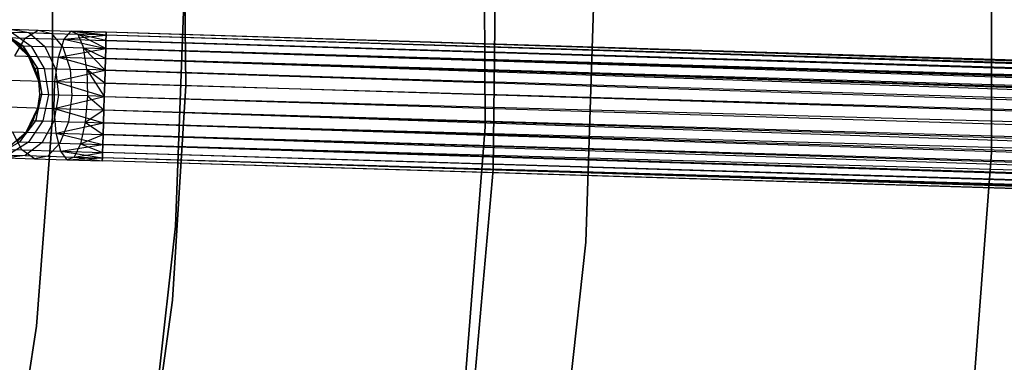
# Model space of a CAD drawing. Extents: x -189 to 189, y -189 to 189.
# Tile 424 of 591: x 41.93 to 57.17, y -5.43 to -0.13. Entities that reach past the tile are written whole.
import ezdxf

# ---------------------------------------------------------------- set-up
doc = ezdxf.new("R2010")
doc.units = 0
doc.header["$LTSCALE"] = 25.4
doc.layers.get('0').update_dxf_attribs({"linetype": 'CONTINUOUS'})

# ---------------------------------------------------------------- blocks, each defined once
blk = doc.blocks.new('CAMELEON-KENAI-C-12244_STL')
at = {"color": 0}
for p, q in [((49.11, 2.325, -167), (49.133, -1.791, -167)), ((49.133, -1.791, -168), (49.11, 2.325, -168)), ((49.133, -1.791, -168), (49.11, 2.325, -168)), ((49.11, 2.325, -167), (49.133, -1.791, -167)), ((44.501, -1.151, -1), (44.462, 2.176, -1)), ((44.462, 2.176), (44.501, -1.151)), ((44.501, -1.151, -1), (44.462, 2.176, -1)), ((44.462, 2.176), (44.501, -1.151)), ((56.974, -2.189, -167), (56.974, 2.177, -167)), ((56.974, 2.177, -165), (56.974, -2.189, -165)), ((56.974, 2.177, -165), (56.974, -2.189, -165)), ((56.974, -2.189, -167), (56.974, 2.177, -167)), ((42.434, 1.62, -1), (42.434, -1.632, -1)), ((42.434, -1.632, -8.5), (42.434, 1.62, -8.5)), ((42.434, -1.632, -8.5), (42.434, 1.62, -8.5)), ((42.434, 1.62, -1), (42.434, -1.632, -1)), ((49.255, -2.452, -167), (49.299, 1.279, -167)), ((49.299, 1.279, -160.5), (49.255, -2.452, -160.5)), ((49.299, 1.279, -160.5), (49.255, -2.452, -160.5)), ((49.255, -2.452, -167), (49.299, 1.279, -167)), ((50.815, 0.22, -167), (50.69, -3.577, -167)), ((50.69, -3.577, -160.5), (50.815, 0.22, -160.5)), ((50.815, 0.22, -167), (50.69, -3.577, -167)), ((50.69, -3.577, -160.5), (50.815, 0.22, -160.5)), ((44.341, -3.328, -1), (44.465, -0.006, -1)), ((44.465, -0.006, -8.5), (44.341, -3.328, -8.5)), ((44.341, -3.328, -1), (44.465, -0.006, -1)), ((44.465, -0.006, -8.5), (44.341, -3.328, -8.5)), ((41.779, -0.282, -8.988), (42.215, -0.296, -9.323)), ((41.779, -0.282, -8.988), (42.215, -0.296, -9.323)), ((41.779, -0.282, -8.988), (42.07, -0.335, -8.696)), ((41.779, -0.282, -8.988), (42.07, -0.335, -8.696)), ((42.013, -0.418, -9.665), (42.215, -0.296, -9.323)), ((42.013, -0.418, -9.665), (42.215, -0.296, -9.323)), ((42.215, -0.296, -9.323), (42.722, -0.311, -9.533)), ((42.215, -0.296, -9.323), (42.722, -0.311, -9.533)), ((42.215, -0.296, -9.323), (42.42, -0.346, -8.964)), ((42.215, -0.296, -9.323), (42.42, -0.346, -8.964)), ((41.496, -0.402, -9.268), (42.013, -0.418, -9.665)), ((41.496, -0.402, -9.268), (42.013, -0.418, -9.665)), ((41.974, -0.54, -7.844), (41.633, -0.321, -7.938)), ((41.974, -0.54, -7.844), (41.633, -0.321, -7.938)), ((42.064, -0.698, -2), (41.764, -0.41, -2)), ((41.929, -0.539, -7.5), (41.764, -0.41, -2)), ((42.064, -0.698, -2), (41.764, -0.41, -2)), ((41.929, -0.539, -7.5), (41.764, -0.41, -7.5)), ((41.929, -0.539, -7.5), (41.764, -0.41, -2)), ((41.764, -0.41, -7.5), (41.974, -0.54, -7.844)), ((41.929, -0.539, -7.5), (41.764, -0.41, -7.5)), ((41.764, -0.41, -7.5), (41.974, -0.54, -7.844)), ((41.802, -0.327, -8.345), (42.07, -0.335, -8.696)), ((41.802, -0.327, -8.345), (42.07, -0.335, -8.696)), ((41.802, -0.327, -8.345), (42.107, -0.544, -8.165)), ((41.802, -0.327, -8.345), (42.107, -0.544, -8.165)), ((41.85, -0.692, -9.933), (42.013, -0.418, -9.665)), ((41.85, -0.692, -9.933), (42.013, -0.418, -9.665)), ((42.013, -0.418, -9.665), (42.616, -0.437, -9.915)), ((42.013, -0.418, -9.665), (42.616, -0.437, -9.915)), ((42.07, -0.335, -8.696), (42.42, -0.346, -8.964)), ((42.07, -0.335, -8.696), (42.42, -0.346, -8.964)), ((42.07, -0.335, -8.696), (42.318, -0.551, -8.441)), ((42.07, -0.335, -8.696), (42.318, -0.551, -8.441)), ((42.42, -0.346, -8.964), (42.828, -0.358, -9.133)), ((42.42, -0.346, -8.964), (42.828, -0.358, -9.133)), ((42.42, -0.346, -8.964), (42.594, -0.559, -8.653)), ((42.42, -0.346, -8.964), (42.594, -0.559, -8.653)), ((42.528, -0.712, -10.213), (42.616, -0.437, -9.915)), ((42.528, -0.712, -10.213), (42.616, -0.437, -9.915)), ((42.616, -0.437, -9.915), (42.722, -0.311, -9.533)), ((42.616, -0.437, -9.915), (42.722, -0.311, -9.533)), ((42.616, -0.437, -9.915), (43.265, -0.372, -9.809)), ((42.616, -0.437, -9.915), (43.265, -0.372, -9.809)), ((42.616, -0.437, -9.915), (43.259, -0.579, -10.169)), ((42.616, -0.437, -9.915), (43.259, -0.579, -10.169)), ((42.616, -0.437, -9.915), (43.263, -0.457, -10)), ((42.616, -0.437, -9.915), (43.263, -0.457, -10)), ((42.722, -0.311, -9.533), (43.265, -0.372, -9.809)), ((42.722, -0.311, -9.533), (43.265, -0.372, -9.809)), ((42.722, -0.311, -9.533), (43.267, -0.328, -9.605)), ((43.265, -0.372, -9.191), (42.722, -0.311, -9.533)), ((42.722, -0.311, -9.533), (42.828, -0.358, -9.133)), ((43.265, -0.372, -9.191), (42.722, -0.311, -9.533)), ((43.267, -0.328, -9.395), (42.722, -0.311, -9.533)), ((43.267, -0.328, -9.395), (42.722, -0.311, -9.533)), ((42.722, -0.311, -9.533), (43.267, -0.328, -9.605)), ((42.722, -0.311, -9.533), (42.828, -0.358, -9.133)), ((42.828, -0.358, -9.133), (42.915, -0.569, -8.786)), ((43.259, -0.579, -8.831), (42.828, -0.358, -9.133)), ((43.263, -0.457, -9), (42.828, -0.358, -9.133)), ((43.259, -0.579, -8.831), (42.828, -0.358, -9.133)), ((43.263, -0.457, -9), (42.828, -0.358, -9.133)), ((43.265, -0.372, -9.191), (42.828, -0.358, -9.133)), ((43.265, -0.372, -9.191), (42.828, -0.358, -9.133)), ((42.828, -0.358, -9.133), (42.915, -0.569, -8.786)), ((43.263, -0.457, -10), (43.259, -0.579, -10.169)), ((43.259, -0.579, -8.831), (43.263, -0.457, -9)), ((43.259, -0.579, -8.831), (43.263, -0.457, -9)), ((43.263, -0.457, -10), (43.259, -0.579, -10.169)), ((43.265, -0.372, -9.809), (43.263, -0.457, -10)), ((43.263, -0.457, -9), (43.265, -0.372, -9.191)), ((43.263, -0.457, -9), (43.265, -0.372, -9.191)), ((43.265, -0.372, -9.809), (43.263, -0.457, -10)), ((43.263, -0.457, -9), (168.445, -4.313, -9)), ((43.263, -0.457, -9), (168.445, -4.313, -9)), ((168.448, -4.229, -9.809), (43.263, -0.457, -10)), ((168.448, -4.229, -9.809), (43.263, -0.457, -10)), ((43.267, -0.328, -9.605), (43.265, -0.372, -9.809)), ((43.265, -0.372, -9.191), (43.267, -0.328, -9.395)), ((43.265, -0.372, -9.191), (43.267, -0.328, -9.395)), ((43.267, -0.328, -9.605), (43.265, -0.372, -9.809)), ((168.445, -4.313, -9), (43.265, -0.372, -9.191)), ((168.445, -4.313, -9), (43.265, -0.372, -9.191)), ((168.449, -4.185, -9.395), (43.265, -0.372, -9.809)), ((168.449, -4.185, -9.395), (43.265, -0.372, -9.809)), ((168.448, -4.229, -9.809), (43.265, -0.372, -9.809)), ((168.448, -4.229, -9.809), (43.265, -0.372, -9.809)), ((168.449, -4.185, -9.395), (43.267, -0.328, -9.395)), ((168.449, -4.185, -9.395), (43.267, -0.328, -9.605)), ((168.445, -4.313, -9), (43.267, -0.328, -9.395)), ((168.445, -4.313, -9), (43.267, -0.328, -9.395)), ((168.449, -4.185, -9.395), (43.267, -0.328, -9.395)), ((168.449, -4.185, -9.395), (43.267, -0.328, -9.605)), ((42.064, -0.698, -7.5), (41.929, -0.539, -7.5)), ((41.929, -0.539, -7.5), (42.064, -0.698, -2)), ((41.929, -0.539, -7.5), (42.064, -0.698, -2)), ((41.929, -0.539, -7.5), (41.974, -0.54, -7.844)), ((41.929, -0.539, -7.5), (41.974, -0.54, -7.844)), ((42.064, -0.698, -7.5), (41.929, -0.539, -7.5)), ((41.974, -0.54, -7.844), (42.107, -0.544, -8.165)), ((41.974, -0.54, -7.844), (42.107, -0.544, -8.165)), ((41.974, -0.54, -7.844), (42.2, -0.883, -7.781)), ((42.064, -0.698, -7.5), (41.974, -0.54, -7.844)), ((42.064, -0.698, -7.5), (41.974, -0.54, -7.844)), ((41.974, -0.54, -7.844), (42.2, -0.883, -7.781)), ((42.107, -0.544, -8.165), (42.318, -0.551, -8.441)), ((42.107, -0.544, -8.165), (42.318, -0.551, -8.441)), ((42.107, -0.544, -8.165), (42.308, -0.887, -8.043)), ((42.107, -0.544, -8.165), (42.308, -0.887, -8.043)), ((42.318, -0.551, -8.441), (42.594, -0.559, -8.653)), ((42.318, -0.551, -8.441), (42.594, -0.559, -8.653)), ((42.318, -0.551, -8.441), (42.481, -0.892, -8.268)), ((42.318, -0.551, -8.441), (42.481, -0.892, -8.268)), ((42.528, -0.712, -10.213), (43.259, -0.579, -10.169)), ((42.528, -0.712, -10.213), (43.259, -0.579, -10.169)), ((42.594, -0.559, -8.653), (42.915, -0.569, -8.786)), ((42.594, -0.559, -8.653), (42.915, -0.569, -8.786)), ((42.594, -0.559, -8.653), (42.706, -0.899, -8.441)), ((42.594, -0.559, -8.653), (42.706, -0.899, -8.441)), ((42.915, -0.569, -8.786), (43.259, -0.579, -8.831)), ((42.968, -0.907, -8.549), (42.915, -0.569, -8.786)), ((43.249, -0.916, -8.586), (42.915, -0.569, -8.786)), ((42.968, -0.907, -8.549), (42.915, -0.569, -8.786)), ((43.249, -0.916, -8.586), (42.915, -0.569, -8.786)), ((43.254, -0.735, -8.691), (42.915, -0.569, -8.786)), ((43.254, -0.735, -8.691), (42.915, -0.569, -8.786)), ((42.915, -0.569, -8.786), (43.259, -0.579, -8.831)), ((43.259, -0.579, -10.169), (43.254, -0.735, -10.309)), ((43.254, -0.735, -8.691), (43.259, -0.579, -8.831)), ((43.254, -0.735, -8.691), (43.259, -0.579, -8.831)), ((43.259, -0.579, -10.169), (43.254, -0.735, -10.309)), ((43.259, -0.579, -8.831), (168.445, -4.313, -9)), ((43.259, -0.579, -8.831), (168.445, -4.313, -9)), ((43.259, -0.579, -8.831), (168.437, -4.592, -8.691)), ((43.259, -0.579, -8.831), (168.437, -4.592, -8.691)), ((168.448, -4.229, -9.809), (43.259, -0.579, -10.169)), ((168.448, -4.229, -9.809), (43.259, -0.579, -10.169)), ((168.441, -4.436, -10.169), (43.259, -0.579, -10.169)), ((168.441, -4.436, -10.169), (43.259, -0.579, -10.169)), ((41.85, -0.692, -9.933), (42.528, -0.712, -10.213)), ((41.85, -0.692, -9.933), (42.528, -0.712, -10.213)), ((42.221, -1.083, -2), (42.064, -0.698, -2)), ((42.163, -0.882, -7.5), (42.064, -0.698, -2)), ((42.221, -1.083, -2), (42.064, -0.698, -2)), ((42.163, -0.882, -7.5), (42.064, -0.698, -7.5)), ((42.064, -0.698, -7.5), (42.064, -0.698, -2)), ((42.163, -0.882, -7.5), (42.064, -0.698, -2)), ((42.064, -0.698, -7.5), (42.064, -0.698, -2)), ((42.064, -0.698, -7.5), (42.2, -0.883, -7.781)), ((42.064, -0.698, -7.5), (42.2, -0.883, -7.781)), ((42.163, -0.882, -7.5), (42.064, -0.698, -7.5)), ((42.472, -1.091, -10.377), (42.528, -0.712, -10.213)), ((42.472, -1.091, -10.377), (42.528, -0.712, -10.213)), ((42.528, -0.712, -10.213), (43.249, -0.916, -10.414)), ((42.528, -0.712, -10.213), (43.249, -0.916, -10.414)), ((42.528, -0.712, -10.213), (43.254, -0.735, -10.309)), ((42.528, -0.712, -10.213), (43.254, -0.735, -10.309)), ((43.254, -0.735, -10.309), (43.249, -0.916, -10.414)), ((43.249, -0.916, -8.586), (43.254, -0.735, -8.691)), ((43.249, -0.916, -8.586), (43.254, -0.735, -8.691)), ((43.254, -0.735, -10.309), (43.249, -0.916, -10.414)), ((43.254, -0.735, -8.691), (168.437, -4.592, -8.691)), ((43.254, -0.735, -8.691), (168.437, -4.592, -8.691)), ((43.254, -0.735, -8.691), (168.425, -4.971, -8.522)), ((43.254, -0.735, -8.691), (168.425, -4.971, -8.522)), ((168.441, -4.436, -10.169), (43.254, -0.735, -10.309)), ((168.441, -4.436, -10.169), (43.254, -0.735, -10.309)), ((168.431, -4.773, -10.414), (43.254, -0.735, -10.309)), ((168.431, -4.773, -10.414), (43.254, -0.735, -10.309)), ((42.221, -1.083, -7.5), (42.163, -0.882, -7.5)), ((42.163, -0.882, -7.5), (42.221, -1.083, -2)), ((42.163, -0.882, -7.5), (42.221, -1.083, -2)), ((42.163, -0.882, -7.5), (42.2, -0.883, -7.781)), ((42.163, -0.882, -7.5), (42.2, -0.883, -7.781)), ((42.221, -1.083, -7.5), (42.163, -0.882, -7.5)), ((42.2, -0.883, -7.781), (42.308, -0.887, -8.043)), ((42.221, -1.083, -7.5), (42.2, -0.883, -7.781)), ((42.2, -0.883, -7.781), (42.308, -0.887, -8.043)), ((42.2, -0.883, -7.781), (42.271, -1.293, -7.759)), ((42.2, -0.883, -7.781), (42.271, -1.293, -7.759)), ((42.221, -1.083, -7.5), (42.2, -0.883, -7.781)), ((42.308, -0.887, -8.043), (42.481, -0.892, -8.268)), ((42.308, -0.887, -8.043), (42.481, -0.892, -8.268)), ((42.308, -0.887, -8.043), (42.371, -1.296, -8)), ((42.308, -0.887, -8.043), (42.371, -1.296, -8)), ((42.481, -0.892, -8.268), (42.706, -0.899, -8.441)), ((42.481, -0.892, -8.268), (42.706, -0.899, -8.441)), ((42.481, -0.892, -8.268), (42.529, -1.301, -8.207)), ((42.481, -0.892, -8.268), (42.529, -1.301, -8.207)), ((42.706, -0.899, -8.441), (42.968, -0.907, -8.549)), ((42.706, -0.899, -8.441), (42.968, -0.907, -8.549)), ((42.706, -0.899, -8.441), (42.736, -1.307, -8.366)), ((42.706, -0.899, -8.441), (42.736, -1.307, -8.366)), ((43.243, -1.114, -8.522), (42.968, -0.907, -8.549)), ((42.968, -0.907, -8.549), (43.236, -1.322, -8.5)), ((43.243, -1.114, -8.522), (42.968, -0.907, -8.549)), ((43.249, -0.916, -8.586), (42.968, -0.907, -8.549)), ((43.249, -0.916, -8.586), (42.968, -0.907, -8.549)), ((42.968, -0.907, -8.549), (43.236, -1.322, -8.5)), ((42.968, -0.907, -8.549), (42.978, -1.314, -8.466)), ((42.968, -0.907, -8.549), (42.978, -1.314, -8.466)), ((42.472, -1.091, -10.377), (43.249, -0.916, -10.414)), ((42.472, -1.091, -10.377), (43.249, -0.916, -10.414)), ((43.249, -0.916, -10.414), (43.243, -1.114, -10.478)), ((43.243, -1.114, -8.522), (43.249, -0.916, -8.586)), ((43.243, -1.114, -8.522), (43.249, -0.916, -8.586)), ((43.249, -0.916, -10.414), (43.243, -1.114, -10.478)), ((43.249, -0.916, -8.586), (168.425, -4.971, -8.522)), ((43.249, -0.916, -8.586), (168.425, -4.971, -8.522)), ((168.431, -4.773, -10.414), (43.249, -0.916, -10.414)), ((168.431, -4.773, -10.414), (43.249, -0.916, -10.414)), ((41.754, -1.069, -10.079), (42.472, -1.091, -10.377)), ((41.754, -1.069, -10.079), (42.472, -1.091, -10.377)), ((42.237, -1.291, -2), (42.221, -1.083, -2)), ((42.237, -1.291, -7.5), (42.221, -1.083, -7.5)), ((42.221, -1.083, -7.5), (42.221, -1.083, -2)), ((42.237, -1.291, -2), (42.221, -1.083, -2)), ((42.221, -1.083, -7.5), (42.221, -1.083, -2)), ((42.221, -1.083, -7.5), (42.271, -1.293, -7.759)), ((42.221, -1.083, -7.5), (42.271, -1.293, -7.759)), ((42.237, -1.291, -7.5), (42.221, -1.083, -7.5)), ((42.459, -1.506, -10.377), (42.472, -1.091, -10.377)), ((42.459, -1.506, -10.377), (42.472, -1.091, -10.377)), ((42.472, -1.091, -10.377), (43.236, -1.322, -10.5)), ((42.472, -1.091, -10.377), (43.236, -1.322, -10.5)), ((42.472, -1.091, -10.377), (43.243, -1.114, -10.478)), ((42.472, -1.091, -10.377), (43.243, -1.114, -10.478)), ((43.243, -1.114, -10.478), (43.236, -1.322, -10.5)), ((43.236, -1.322, -8.5), (43.243, -1.114, -8.522)), ((43.236, -1.322, -8.5), (43.243, -1.114, -8.522)), ((43.243, -1.114, -10.478), (43.236, -1.322, -10.5)), ((168.425, -4.971, -8.522), (43.243, -1.114, -8.522)), ((168.425, -4.971, -8.522), (43.243, -1.114, -8.522)), ((43.243, -1.114, -10.478), (168.431, -4.773, -10.414)), ((43.243, -1.114, -10.478), (168.431, -4.773, -10.414)), ((44.291, -4.473, -1), (44.501, -1.151, -1)), ((44.501, -1.151), (44.291, -4.473)), ((44.291, -4.473, -1), (44.501, -1.151, -1)), ((44.501, -1.151), (44.291, -4.473)), ((44.501, -1.151, -1), (44.501, -1.151)), ((44.501, -1.151, -1), (44.501, -1.151)), ((42.237, -1.291, -7.5), (42.175, -1.697, -7.781)), ((42.237, -1.291, -7.5), (42.175, -1.697, -7.781)), ((42.175, -1.697, -7.781), (42.271, -1.293, -7.759)), ((42.175, -1.697, -7.781), (42.271, -1.293, -7.759)), ((42.208, -1.499, -2), (42.237, -1.291, -2)), ((42.208, -1.499, -7.5), (42.237, -1.291, -7.5)), ((42.208, -1.499, -2), (42.237, -1.291, -2)), ((42.208, -1.499, -7.5), (42.237, -1.291, -7.5)), ((42.237, -1.291, -7.5), (42.237, -1.291, -2)), ((42.237, -1.291, -7.5), (42.237, -1.291, -2)), ((42.271, -1.293, -7.759), (42.237, -1.291, -7.5)), ((42.271, -1.293, -7.759), (42.237, -1.291, -7.5)), ((42.371, -1.296, -8), (42.271, -1.293, -7.759)), ((42.371, -1.296, -8), (42.271, -1.293, -7.759)), ((42.371, -1.296, -8), (42.283, -1.7, -8.043)), ((42.371, -1.296, -8), (42.283, -1.7, -8.043)), ((42.529, -1.301, -8.207), (42.371, -1.296, -8)), ((42.529, -1.301, -8.207), (42.371, -1.296, -8)), ((42.529, -1.301, -8.207), (42.456, -1.705, -8.268)), ((42.529, -1.301, -8.207), (42.456, -1.705, -8.268)), ((42.459, -1.506, -10.377), (43.236, -1.322, -10.5)), ((42.459, -1.506, -10.377), (43.236, -1.322, -10.5)), ((42.736, -1.307, -8.366), (42.529, -1.301, -8.207)), ((42.736, -1.307, -8.366), (42.529, -1.301, -8.207)), ((42.736, -1.307, -8.366), (42.681, -1.712, -8.441)), ((42.736, -1.307, -8.366), (42.681, -1.712, -8.441)), ((42.978, -1.314, -8.466), (42.736, -1.307, -8.366)), ((42.978, -1.314, -8.466), (42.736, -1.307, -8.366)), ((42.978, -1.314, -8.466), (42.943, -1.72, -8.549)), ((42.978, -1.314, -8.466), (42.943, -1.72, -8.549)), ((43.236, -1.322, -8.5), (42.978, -1.314, -8.466)), ((42.978, -1.314, -8.466), (43.23, -1.53, -8.522)), ((42.978, -1.314, -8.466), (43.23, -1.53, -8.522)), ((43.236, -1.322, -8.5), (42.978, -1.314, -8.466)), ((43.23, -1.53, -8.522), (43.236, -1.322, -8.5)), ((43.236, -1.322, -10.5), (43.23, -1.53, -10.478)), ((43.23, -1.53, -8.522), (43.236, -1.322, -8.5)), ((43.236, -1.322, -10.5), (43.23, -1.53, -10.478)), ((43.236, -1.322, -8.5), (168.418, -5.179, -8.5)), ((43.236, -1.322, -8.5), (168.418, -5.179, -8.5)), ((43.236, -1.322, -10.5), (168.418, -5.179, -10.5)), ((43.236, -1.322, -10.5), (168.418, -5.179, -10.5)), ((43.236, -1.322, -10.5), (168.431, -4.773, -10.414)), ((43.236, -1.322, -10.5), (168.431, -4.773, -10.414)), ((41.741, -1.484, -10.079), (42.459, -1.506, -10.377)), ((41.741, -1.484, -10.079), (42.459, -1.506, -10.377)), ((42.028, -1.873, -2), (42.208, -1.499, -2)), ((42.028, -1.873, -2), (42.208, -1.499, -2)), ((42.138, -1.695, -7.5), (42.208, -1.499, -2)), ((42.138, -1.695, -7.5), (42.208, -1.499, -2)), ((42.138, -1.695, -7.5), (42.208, -1.499, -7.5)), ((42.138, -1.695, -7.5), (42.208, -1.499, -7.5)), ((42.208, -1.499, -7.5), (42.175, -1.697, -7.781)), ((42.208, -1.499, -7.5), (42.175, -1.697, -7.781)), ((42.208, -1.499, -7.5), (42.208, -1.499, -2)), ((42.208, -1.499, -7.5), (42.208, -1.499, -2)), ((42.491, -1.887, -10.213), (42.459, -1.506, -10.377)), ((42.459, -1.506, -10.377), (43.224, -1.729, -10.414)), ((42.459, -1.506, -10.377), (43.224, -1.729, -10.414)), ((42.459, -1.506, -10.377), (43.23, -1.53, -10.478)), ((42.459, -1.506, -10.377), (43.23, -1.53, -10.478)), ((42.491, -1.887, -10.213), (42.459, -1.506, -10.377)), ((42.434, -1.632, -1), (42.185, -4.874, -1)), ((42.185, -4.874, -8.5), (42.434, -1.632, -8.5)), ((42.185, -4.874, -8.5), (42.434, -1.632, -8.5)), ((42.434, -1.632, -1), (42.185, -4.874, -1)), ((42.434, -1.632, -8.5), (42.434, -1.632, -1)), ((42.434, -1.632, -8.5), (42.434, -1.632, -1)), ((42.943, -1.72, -8.549), (43.23, -1.53, -8.522)), ((42.943, -1.72, -8.549), (43.23, -1.53, -8.522)), ((43.224, -1.729, -8.586), (43.23, -1.53, -8.522)), ((43.23, -1.53, -10.478), (43.224, -1.729, -10.414)), ((43.224, -1.729, -8.586), (43.23, -1.53, -8.522)), ((43.23, -1.53, -10.478), (43.224, -1.729, -10.414)), ((43.23, -1.53, -8.522), (168.412, -5.387, -8.522)), ((43.23, -1.53, -8.522), (168.412, -5.387, -8.522)), ((43.23, -1.53, -8.522), (168.4, -5.767, -8.691)), ((43.23, -1.53, -8.522), (168.4, -5.767, -8.691)), ((43.23, -1.53, -10.478), (168.418, -5.179, -10.5)), ((43.23, -1.53, -10.478), (168.418, -5.179, -10.5)), ((42.138, -1.695, -7.5), (41.928, -2.025, -7.844)), ((42.138, -1.695, -7.5), (41.928, -2.025, -7.844)), ((41.928, -2.025, -7.844), (42.175, -1.697, -7.781)), ((41.928, -2.025, -7.844), (42.175, -1.697, -7.781)), ((42.028, -1.873, -7.5), (42.138, -1.695, -7.5)), ((42.138, -1.695, -7.5), (42.028, -1.873, -2)), ((42.138, -1.695, -7.5), (42.028, -1.873, -2)), ((42.028, -1.873, -7.5), (42.138, -1.695, -7.5)), ((42.283, -1.7, -8.043), (42.061, -2.03, -8.165)), ((42.283, -1.7, -8.043), (42.061, -2.03, -8.165)), ((42.138, -1.695, -7.5), (42.175, -1.697, -7.781)), ((42.138, -1.695, -7.5), (42.175, -1.697, -7.781)), ((42.175, -1.697, -7.781), (42.283, -1.7, -8.043)), ((42.175, -1.697, -7.781), (42.283, -1.7, -8.043)), ((42.456, -1.705, -8.268), (42.273, -2.036, -8.441)), ((42.456, -1.705, -8.268), (42.273, -2.036, -8.441)), ((42.283, -1.7, -8.043), (42.456, -1.705, -8.268)), ((42.283, -1.7, -8.043), (42.456, -1.705, -8.268)), ((42.456, -1.705, -8.268), (42.681, -1.712, -8.441)), ((42.456, -1.705, -8.268), (42.681, -1.712, -8.441)), ((42.491, -1.887, -10.213), (43.224, -1.729, -10.414)), ((42.491, -1.887, -10.213), (43.224, -1.729, -10.414)), ((42.681, -1.712, -8.441), (42.548, -2.045, -8.653)), ((42.681, -1.712, -8.441), (42.548, -2.045, -8.653)), ((42.681, -1.712, -8.441), (42.943, -1.72, -8.549)), ((42.681, -1.712, -8.441), (42.943, -1.72, -8.549)), ((42.943, -1.72, -8.549), (42.869, -2.054, -8.786)), ((42.943, -1.72, -8.549), (42.869, -2.054, -8.786)), ((42.943, -1.72, -8.549), (43.224, -1.729, -8.586)), ((42.943, -1.72, -8.549), (43.224, -1.729, -8.586)), ((42.943, -1.72, -8.549), (43.218, -1.91, -8.691)), ((42.943, -1.72, -8.549), (43.218, -1.91, -8.691)), ((43.218, -1.91, -8.691), (43.224, -1.729, -8.586)), ((43.224, -1.729, -10.414), (43.218, -1.91, -10.309)), ((43.224, -1.729, -10.414), (43.218, -1.91, -10.309)), ((43.218, -1.91, -8.691), (43.224, -1.729, -8.586)), ((168.406, -5.586, -10.414), (43.224, -1.729, -10.414)), ((43.224, -1.729, -10.414), (168.418, -5.179, -10.5)), ((168.406, -5.586, -10.414), (43.224, -1.729, -10.414)), ((43.224, -1.729, -8.586), (168.4, -5.767, -8.691)), ((43.224, -1.729, -8.586), (168.4, -5.767, -8.691)), ((43.224, -1.729, -10.414), (168.418, -5.179, -10.5)), ((49.133, -1.791, -167), (48.811, -5.895, -167)), ((48.811, -5.895, -168), (49.133, -1.791, -168)), ((48.811, -5.895, -168), (49.133, -1.791, -168)), ((49.133, -1.791, -167), (48.811, -5.895, -167)), ((49.133, -1.791, -168), (49.133, -1.791, -167)), ((49.133, -1.791, -168), (49.133, -1.791, -167)), ((41.71, -2.142, -2), (42.028, -1.873, -2)), ((41.71, -2.142, -2), (42.028, -1.873, -2)), ((41.96, -2.149, -9.665), (41.814, -1.867, -9.933)), ((41.814, -1.867, -9.933), (42.491, -1.887, -10.213)), ((41.814, -1.867, -9.933), (42.491, -1.887, -10.213)), ((41.96, -2.149, -9.665), (41.814, -1.867, -9.933)), ((41.883, -2.024, -7.5), (42.028, -1.873, -2)), ((41.883, -2.024, -7.5), (42.028, -1.873, -7.5)), ((41.883, -2.024, -7.5), (42.028, -1.873, -2)), ((41.883, -2.024, -7.5), (42.028, -1.873, -7.5)), ((42.028, -1.873, -7.5), (41.928, -2.025, -7.844)), ((42.028, -1.873, -7.5), (41.928, -2.025, -7.844)), ((42.028, -1.873, -7.5), (42.028, -1.873, -2)), ((42.028, -1.873, -7.5), (42.028, -1.873, -2)), ((42.563, -2.168, -9.915), (42.491, -1.887, -10.213)), ((42.491, -1.887, -10.213), (43.213, -2.065, -10.169)), ((42.491, -1.887, -10.213), (43.213, -2.065, -10.169)), ((42.491, -1.887, -10.213), (43.218, -1.91, -10.309)), ((42.491, -1.887, -10.213), (43.218, -1.91, -10.309)), ((42.563, -2.168, -9.915), (42.491, -1.887, -10.213)), ((42.869, -2.054, -8.786), (43.218, -1.91, -8.691)), ((42.869, -2.054, -8.786), (43.218, -1.91, -8.691)), ((43.213, -2.065, -8.831), (43.218, -1.91, -8.691)), ((43.218, -1.91, -10.309), (43.213, -2.065, -10.169)), ((43.218, -1.91, -10.309), (43.213, -2.065, -10.169)), ((43.213, -2.065, -8.831), (43.218, -1.91, -8.691)), ((168.406, -5.586, -10.414), (43.218, -1.91, -10.309)), ((168.406, -5.586, -10.414), (43.218, -1.91, -10.309)), ((168.4, -5.767, -8.691), (43.218, -1.91, -8.691)), ((43.218, -1.91, -8.691), (168.392, -6.045, -9)), ((43.218, -1.91, -8.691), (168.392, -6.045, -9)), ((168.4, -5.767, -8.691), (43.218, -1.91, -8.691)), ((41.443, -2.133, -9.268), (41.96, -2.149, -9.665)), ((41.443, -2.133, -9.268), (41.96, -2.149, -9.665)), ((41.574, -2.223, -7.938), (41.928, -2.025, -7.844)), ((41.574, -2.223, -7.938), (41.928, -2.025, -7.844)), ((42.061, -2.03, -8.165), (41.743, -2.228, -8.345)), ((42.061, -2.03, -8.165), (41.743, -2.228, -8.345)), ((41.883, -2.024, -7.5), (41.928, -2.025, -7.844)), ((41.883, -2.024, -7.5), (41.928, -2.025, -7.844)), ((41.928, -2.025, -7.844), (42.061, -2.03, -8.165)), ((41.928, -2.025, -7.844), (42.061, -2.03, -8.165)), ((42.273, -2.036, -8.441), (42.012, -2.236, -8.696)), ((42.273, -2.036, -8.441), (42.012, -2.236, -8.696)), ((42.061, -2.03, -8.165), (42.273, -2.036, -8.441)), ((42.061, -2.03, -8.165), (42.273, -2.036, -8.441)), ((42.273, -2.036, -8.441), (42.548, -2.045, -8.653)), ((42.273, -2.036, -8.441), (42.548, -2.045, -8.653)), ((42.548, -2.045, -8.653), (42.362, -2.247, -8.964)), ((42.548, -2.045, -8.653), (42.362, -2.247, -8.964)), ((42.548, -2.045, -8.653), (42.869, -2.054, -8.786)), ((42.548, -2.045, -8.653), (42.869, -2.054, -8.786)), ((42.563, -2.168, -9.915), (43.213, -2.065, -10.169)), ((42.563, -2.168, -9.915), (43.213, -2.065, -10.169)), ((42.869, -2.054, -8.786), (42.769, -2.259, -9.133)), ((42.869, -2.054, -8.786), (42.769, -2.259, -9.133)), ((42.869, -2.054, -8.786), (43.213, -2.065, -8.831)), ((42.869, -2.054, -8.786), (43.213, -2.065, -8.831)), ((42.869, -2.054, -8.786), (43.21, -2.188, -9)), ((42.869, -2.054, -8.786), (43.21, -2.188, -9)), ((43.21, -2.188, -9), (43.213, -2.065, -8.831)), ((43.213, -2.065, -10.169), (43.21, -2.188, -10)), ((43.213, -2.065, -10.169), (43.21, -2.188, -10)), ((43.21, -2.188, -9), (43.213, -2.065, -8.831)), ((168.406, -5.586, -10.414), (43.213, -2.065, -10.169)), ((168.406, -5.586, -10.414), (43.213, -2.065, -10.169)), ((168.396, -5.922, -10.169), (43.213, -2.065, -10.169)), ((168.396, -5.922, -10.169), (43.213, -2.065, -10.169)), ((43.213, -2.065, -8.831), (168.392, -6.045, -9)), ((43.213, -2.065, -8.831), (168.392, -6.045, -9)), ((42.012, -2.236, -8.696), (41.718, -2.271, -8.988)), ((42.012, -2.236, -8.696), (41.718, -2.271, -8.988)), ((41.718, -2.271, -8.988), (42.154, -2.284, -9.323)), ((41.718, -2.271, -8.988), (42.154, -2.284, -9.323)), ((41.743, -2.228, -8.345), (42.012, -2.236, -8.696)), ((41.743, -2.228, -8.345), (42.012, -2.236, -8.696)), ((42.154, -2.284, -9.323), (41.96, -2.149, -9.665)), ((41.96, -2.149, -9.665), (42.563, -2.168, -9.915)), ((41.96, -2.149, -9.665), (42.563, -2.168, -9.915)), ((42.154, -2.284, -9.323), (41.96, -2.149, -9.665)), ((42.012, -2.236, -8.696), (42.362, -2.247, -8.964)), ((42.012, -2.236, -8.696), (42.362, -2.247, -8.964)), ((42.362, -2.247, -8.964), (42.154, -2.284, -9.323)), ((42.362, -2.247, -8.964), (42.154, -2.284, -9.323)), ((42.154, -2.284, -9.323), (42.661, -2.3, -9.533)), ((42.154, -2.284, -9.323), (42.661, -2.3, -9.533)), ((42.362, -2.247, -8.964), (42.769, -2.259, -9.133)), ((42.362, -2.247, -8.964), (42.769, -2.259, -9.133)), ((42.661, -2.3, -9.533), (42.563, -2.168, -9.915)), ((42.563, -2.168, -9.915), (43.207, -2.273, -9.809)), ((42.563, -2.168, -9.915), (43.207, -2.273, -9.809)), ((42.563, -2.168, -9.915), (43.21, -2.188, -10)), ((42.563, -2.168, -9.915), (43.21, -2.188, -10)), ((42.661, -2.3, -9.533), (42.563, -2.168, -9.915)), ((42.769, -2.259, -9.133), (42.661, -2.3, -9.533)), ((42.769, -2.259, -9.133), (42.661, -2.3, -9.533)), ((42.661, -2.3, -9.533), (43.207, -2.273, -9.809)), ((42.661, -2.3, -9.533), (43.207, -2.273, -9.809)), ((42.769, -2.259, -9.133), (43.21, -2.188, -9)), ((42.769, -2.259, -9.133), (43.21, -2.188, -9)), ((42.769, -2.259, -9.133), (43.207, -2.273, -9.191)), ((42.769, -2.259, -9.133), (43.207, -2.273, -9.191)), ((42.769, -2.259, -9.133), (43.206, -2.316, -9.395)), ((42.769, -2.259, -9.133), (43.206, -2.316, -9.395)), ((43.206, -2.316, -9.395), (43.207, -2.273, -9.191)), ((43.207, -2.273, -9.809), (43.206, -2.316, -9.605)), ((43.207, -2.273, -9.809), (43.206, -2.316, -9.605)), ((43.206, -2.316, -9.395), (43.207, -2.273, -9.191)), ((43.207, -2.273, -9.191), (43.21, -2.188, -9)), ((43.21, -2.188, -10), (43.207, -2.273, -9.809)), ((43.21, -2.188, -10), (43.207, -2.273, -9.809)), ((43.207, -2.273, -9.191), (43.21, -2.188, -9)), ((168.396, -5.922, -10.169), (43.207, -2.273, -9.809)), ((168.396, -5.922, -10.169), (43.207, -2.273, -9.809)), ((168.389, -6.13, -9.809), (43.207, -2.273, -9.809)), ((168.389, -6.13, -9.809), (43.207, -2.273, -9.809)), ((168.388, -6.173, -9.395), (43.207, -2.273, -9.191)), ((168.388, -6.173, -9.395), (43.207, -2.273, -9.191)), ((168.392, -6.045, -9), (43.207, -2.273, -9.191)), ((168.392, -6.045, -9), (43.207, -2.273, -9.191)), ((168.396, -5.922, -10.169), (43.21, -2.188, -10)), ((168.396, -5.922, -10.169), (43.21, -2.188, -10)), ((168.392, -6.045, -9), (43.21, -2.188, -9)), ((168.392, -6.045, -9), (43.21, -2.188, -9)), ((56.639, -6.543, -167), (56.974, -2.189, -167)), ((56.974, -2.189, -165), (56.639, -6.543, -165)), ((56.974, -2.189, -165), (56.639, -6.543, -165)), ((56.639, -6.543, -167), (56.974, -2.189, -167)), ((56.974, -2.189, -165), (56.974, -2.189, -167)), ((56.974, -2.189, -165), (56.974, -2.189, -167)), ((42.661, -2.3, -9.533), (43.206, -2.316, -9.395)), ((42.661, -2.3, -9.533), (43.206, -2.316, -9.605)), ((42.661, -2.3, -9.533), (43.206, -2.316, -9.395)), ((42.661, -2.3, -9.533), (43.206, -2.316, -9.605)), ((168.389, -6.13, -9.809), (43.206, -2.316, -9.605)), ((168.389, -6.13, -9.809), (43.206, -2.316, -9.395)), ((168.389, -6.13, -9.809), (43.206, -2.316, -9.605)), ((168.389, -6.13, -9.809), (43.206, -2.316, -9.395)), ((168.388, -6.173, -9.395), (43.206, -2.316, -9.395)), ((168.388, -6.173, -9.395), (43.206, -2.316, -9.395)), ((48.929, -6.169, -167), (49.255, -2.452, -167)), ((49.255, -2.452, -160.5), (48.929, -6.169, -160.5)), ((49.255, -2.452, -160.5), (48.929, -6.169, -160.5)), ((48.929, -6.169, -167), (49.255, -2.452, -167)), ((49.255, -2.452, -160.5), (49.255, -2.452, -167)), ((49.255, -2.452, -160.5), (49.255, -2.452, -167)), ((43.969, -6.631, -1), (44.341, -3.328, -1)), ((44.341, -3.328, -8.5), (43.969, -6.631, -8.5)), ((43.969, -6.631, -1), (44.341, -3.328, -1)), ((44.341, -3.328, -8.5), (43.969, -6.631, -8.5)), ((44.341, -3.328, -1), (44.341, -3.328, -8.5)), ((44.341, -3.328, -1), (44.341, -3.328, -8.5)), ((50.69, -3.577, -167), (50.281, -7.354, -167)), ((50.281, -7.354, -160.5), (50.69, -3.577, -160.5)), ((50.69, -3.577, -167), (50.281, -7.354, -167)), ((50.281, -7.354, -160.5), (50.69, -3.577, -160.5)), ((50.69, -3.577, -167), (50.69, -3.577, -160.5)), ((50.69, -3.577, -167), (50.69, -3.577, -160.5)), ((43.833, -7.769, -1), (44.291, -4.473, -1)), ((44.291, -4.473), (43.833, -7.769)), ((43.833, -7.769, -1), (44.291, -4.473, -1)), ((44.291, -4.473), (43.833, -7.769)), ((44.291, -4.473, -1), (44.291, -4.473)), ((44.291, -4.473, -1), (44.291, -4.473)), ((42.185, -4.874, -1), (41.689, -8.088, -1)), ((41.689, -8.088, -8.5), (42.185, -4.874, -8.5)), ((41.689, -8.088, -8.5), (42.185, -4.874, -8.5)), ((42.185, -4.874, -1), (41.689, -8.088, -1)), ((42.185, -4.874, -8.5), (42.185, -4.874, -1)), ((42.185, -4.874, -8.5), (42.185, -4.874, -1))]:
    blk.add_line(p, q, dxfattribs=at)

msp = doc.modelspace()

# ---------------------------------------------------------------- block references
at = {"color": 0}
msp.add_blockref('CAMELEON-KENAI-C-12244_STL', (0, 0), dxfattribs=at)

doc.saveas('drawing.dxf')
